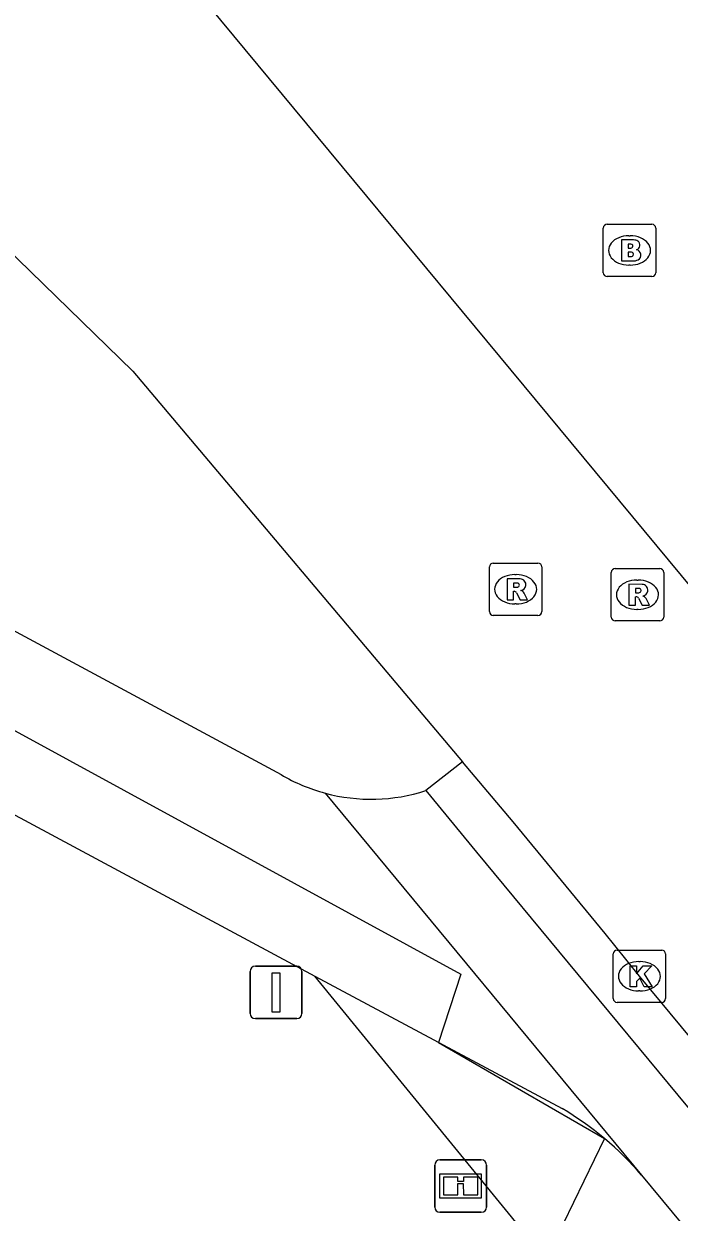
# Model space of a CAD drawing. Extents: x 159489 to 160304, y 383826 to 384530.
# Drawn here: x 159805.4 to 159817.9, y 384423.62 to 384446.3 of the extents above; entities that cross this region are included whole.
import ezdxf

# ---------------------------------------------------------------- set-up
doc = ezdxf.new("R2010")
doc.units = 0
for name, color, linetype in [('IMGEO_Berm_open', 7, 'Continuous'), ('IMGEO_Brandkraan', 7, 'Continuous'), ('IMGEO_Fietspad_gesloten', 7, 'Continuous'), ('IMGEO_Informatiebord', 7, 'Continuous'), ('IMGEO_Kolk', 7, 'Continuous'), ('IMGEO_Pand_vergunning_verleend', 7, 'Continuous'), ('IMGEO_Rijbaan_lokaal_gesloten', 7, 'Continuous'), ('IMGEO_Rioolput', 7, 'Continuous'), ('IMGEO_Verkeersbordpaal', 7, 'Continuous'), ('IMGEO_Voetpad_open', 7, 'Continuous')]:
    doc.layers.add(name, color=color, linetype=linetype)

msp = doc.modelspace()

# ---------------------------------------------------------------- linework, layer by layer
at = {"layer": 'IMGEO_Berm_open'}
msp.add_lwpolyline([(159813.765, 384432.213), (159813.069, 384431.664)], dxfattribs=at)
at = {"layer": 'IMGEO_Brandkraan'}
for p, q in [((159816.529, 384442.472), (159817.381, 384442.472)), ((159816.454, 384441.546), (159816.454, 384442.398)), ((159816.942, 384442.252), (159816.967, 384442.252)), ((159817.455, 384442.398), (159817.455, 384441.546)), ((159816.965, 384441.692), (159816.94, 384441.692)), ((159817.381, 384441.472), (159816.529, 384441.472))]:
    msp.add_line(p, q, dxfattribs=at)
for points in [[(159816.529, 384442.472), (159817.381, 384442.472)], [(159816.454, 384441.546), (159816.454, 384442.398)], [(159817.455, 384442.398), (159817.455, 384441.546)], [(159816.802, 384442.172), (159816.802, 384441.772), (159817.015, 384441.772)], [(159817.033, 384442.172), (159816.802, 384442.172)], [(159816.981, 384442.091), (159816.927, 384442.091), (159816.927, 384442.015)], [(159816.927, 384442.015), (159816.98, 384442.015)], [(159816.989, 384441.939), (159816.927, 384441.939), (159816.927, 384441.858)], [(159816.927, 384441.858), (159816.989, 384441.858)], [(159817.381, 384441.472), (159816.529, 384441.472)]]:
    msp.add_lwpolyline(points, dxfattribs=at)
for centre, radius, start, end in [((159816.531, 384442.396), 0.0765, 91.552, 178.448), ((159816.531, 384442.396), 0.0765, 91.552, 178.448), ((159817.379, 384442.396), 0.0765, 1.552, 88.448), ((159817.379, 384442.396), 0.0765, 1.552, 88.448), ((159816.982, 384442.053), 0.0379, 267.8285, 90.9355), ((159817.037, 384442.027), 0.145, 59.4692, 91.5367), ((159817.062, 384442.074), 0.0922, 285.5137, 58.1501), ((159816.99, 384441.898), 0.0404, 269.8759, 90.5077), ((159817.021, 384442.023), 0.251, 268.6676, 293.5347), ((159817.067, 384441.882), 0.105, 301.3115, 78.989), ((159816.531, 384441.548), 0.0765, 181.552, 268.448), ((159816.531, 384441.548), 0.0765, 181.552, 268.448), ((159817.379, 384441.548), 0.0765, 271.552, 358.448), ((159817.379, 384441.548), 0.0765, 271.552, 358.448)]:
    msp.add_arc(centre, radius, start, end, dxfattribs=at)
for centre, major_axis, ratio, start_param, end_param in [((159816.941, 384441.972), (-0.387, 0.002), 0.722429, 4.712389, 7.853982), ((159816.966, 384441.972), (-0.39, 0.002), 0.717154, 1.570796, 4.712389)]:
    msp.add_ellipse(centre, major_axis=major_axis, ratio=ratio, start_param=start_param, end_param=end_param, dxfattribs=at)
at = {"layer": 'IMGEO_Fietspad_gesloten'}
for points in [[(159798.607, 384438.27), (159810.305, 384431.967)], [(159795.505, 384436.42), (159810.953, 384428.119)], [(159811.146, 384431.614), (159817.185, 384424.324)], [(159813.069, 384431.664), (159814.032, 384430.49), (159815.787, 384428.377), (159855.396, 384380.566)], [(159810.953, 384428.119), (159815.67, 384425.594)], [(159817.185, 384424.324), (159854.236, 384379.608)]]:
    msp.add_lwpolyline(points, dxfattribs=at)
for centre, radius, start, end in [((159812.013, 384434.858), 3.357, 239.4235, 255.0371), ((159812.024, 384434.866), 3.368, 254.8971, 288.0817), ((159812.522, 384420.3), 6.159, 40.7925, 59.2624)]:
    msp.add_arc(centre, radius, start, end, dxfattribs=at)
at = {"layer": 'IMGEO_Informatiebord'}
for p, q in [((159813.337, 384424.615), (159814.127, 384424.615)), ((159814.127, 384424.615), (159813.337, 384424.615)), ((159813.237, 384423.715), (159813.237, 384424.515)), ((159813.237, 384424.515), (159813.237, 384423.715)), ((159814.227, 384424.515), (159814.227, 384423.715)), ((159814.227, 384423.715), (159814.227, 384424.515)), ((159814.127, 384423.615), (159813.337, 384423.615)), ((159813.337, 384423.615), (159814.127, 384423.615))]:
    msp.add_line(p, q, dxfattribs=at)
for points in [[(159813.338, 384424.347), (159814.126, 384424.347), (159814.126, 384423.883), (159813.338, 384423.883), (159813.338, 384424.347)], [(159813.403, 384424.282), (159813.403, 384423.948), (159813.678, 384423.948), (159813.679, 384424.161), (159813.783, 384424.162), (159813.784, 384423.948), (159814.061, 384423.948), (159814.061, 384424.282), (159813.785, 384424.282), (159813.785, 384424.202), (159813.679, 384424.202), (159813.679, 384424.282), (159813.403, 384424.282)]]:
    msp.add_lwpolyline(points, dxfattribs=at)
for centre, start, end in [((159813.337, 384424.515), 90, 180), ((159813.337, 384424.515), 90, 180), ((159814.127, 384424.515), 0, 90), ((159814.127, 384424.515), 360, 90), ((159813.337, 384423.715), 180, 270), ((159813.337, 384423.715), 180, 270), ((159814.127, 384423.715), 270, 0), ((159814.127, 384423.715), 270, 0)]:
    msp.add_arc(centre, 0.1, start, end, dxfattribs=at)
at = {"layer": 'IMGEO_Kolk'}
for p, q in [((159816.718, 384428.619), (159817.57, 384428.619)), ((159816.643, 384427.693), (159816.643, 384428.545)), ((159817.131, 384428.399), (159817.156, 384428.399)), ((159817.644, 384428.545), (159817.644, 384427.693)), ((159817.154, 384427.839), (159817.129, 384427.839)), ((159817.57, 384427.619), (159816.718, 384427.619))]:
    msp.add_line(p, q, dxfattribs=at)
for points in [[(159816.718, 384428.619), (159817.57, 384428.619)], [(159816.643, 384427.693), (159816.643, 384428.545)], [(159817.644, 384428.545), (159817.644, 384427.693)], [(159816.964, 384428.319), (159817.087, 384428.319), (159817.087, 384428.168), (159817.217, 384428.319), (159817.381, 384428.319), (159817.235, 384428.168), (159817.388, 384427.919), (159817.236, 384427.919), (159817.151, 384428.083), (159817.087, 384428.016), (159817.087, 384427.919), (159816.964, 384427.919), (159816.964, 384428.319)], [(159817.57, 384427.619), (159816.718, 384427.619)]]:
    msp.add_lwpolyline(points, dxfattribs=at)
for centre, start, end in [((159816.72, 384428.543), 91.552, 178.448), ((159816.72, 384428.543), 91.552, 178.448), ((159817.568, 384428.543), 1.552, 88.448), ((159817.568, 384428.543), 1.552, 88.448), ((159816.72, 384427.695), 181.552, 268.448), ((159816.72, 384427.695), 181.552, 268.448), ((159817.568, 384427.695), 271.552, 358.448), ((159817.568, 384427.695), 271.552, 358.448)]:
    msp.add_arc(centre, 0.0765, start, end, dxfattribs=at)
for centre, major_axis, ratio, start_param, end_param in [((159817.13, 384428.119), (-0.387, 0.002), 0.722429, 4.712389, 7.853982), ((159817.155, 384428.119), (-0.39, 0.002), 0.717154, 1.570796, 4.712389)]:
    msp.add_ellipse(centre, major_axis=major_axis, ratio=ratio, start_param=start_param, end_param=end_param, dxfattribs=at)
at = {"layer": 'IMGEO_Pand_vergunning_verleend'}
msp.add_lwpolyline([(159769.186, 384425.373), (159780.608, 384446.249), (159813.736, 384428.159), (159813.312, 384426.857), (159816.479, 384425.02), (159815.686, 384423.396), (159819.404, 384421.377), (159818.625, 384419.942), (159822.216, 384417.992), (159821.409, 384416.506), (159825.032, 384414.538), (159824.243, 384413.087), (159827.867, 384411.119), (159820.482, 384397.518), (159769.186, 384425.373)], dxfattribs=at)
at = {"layer": 'IMGEO_Rijbaan_lokaal_gesloten'}
for points in [[(159818.162, 384435.508), (159808.473, 384447.192)], [(159804.785, 384442.282), (159807.476, 384439.668), (159813.765, 384432.213)], [(159854.343, 384383.237), (159817.144, 384428.119), (159816.677, 384428.705), (159816.487, 384428.936), (159814.736, 384431.064), (159813.765, 384432.213)]]:
    msp.add_lwpolyline(points, dxfattribs=at)
at = {"layer": 'IMGEO_Rioolput'}
for p, q in [((159814.281, 384435.079), (159814.281, 384435.931)), ((159814.356, 384436.005), (159815.208, 384436.005)), ((159815.282, 384435.931), (159815.282, 384435.079)), ((159816.681, 384435.901), (159817.533, 384435.901)), ((159814.769, 384435.785), (159814.794, 384435.785)), ((159816.606, 384434.975), (159816.606, 384435.827)), ((159817.094, 384435.681), (159817.119, 384435.681)), ((159817.607, 384435.827), (159817.607, 384434.975)), ((159814.792, 384435.225), (159814.767, 384435.225)), ((159815.208, 384435.005), (159814.356, 384435.005)), ((159817.117, 384435.121), (159817.092, 384435.121)), ((159817.533, 384434.901), (159816.681, 384434.901))]:
    msp.add_line(p, q, dxfattribs=at)
for points in [[(159814.281, 384435.079), (159814.281, 384435.931)], [(159814.356, 384436.005), (159815.208, 384436.005)], [(159815.282, 384435.931), (159815.282, 384435.079)], [(159816.681, 384435.901), (159817.533, 384435.901)], [(159814.87, 384435.703), (159814.618, 384435.705), (159814.618, 384435.305)], [(159816.606, 384434.975), (159816.606, 384435.827)], [(159817.607, 384435.827), (159817.607, 384434.975)], [(159814.618, 384435.305), (159814.742, 384435.305), (159814.742, 384435.467), (159814.753, 384435.467)], [(159814.796, 384435.624), (159814.742, 384435.624), (159814.742, 384435.543)], [(159814.742, 384435.543), (159814.794, 384435.543)], [(159814.8, 384435.438), (159814.871, 384435.305), (159815.011, 384435.305), (159814.946, 384435.431)], [(159817.195, 384435.599), (159816.943, 384435.601), (159816.943, 384435.201)], [(159817.121, 384435.52), (159817.067, 384435.52), (159817.067, 384435.439)], [(159817.067, 384435.439), (159817.119, 384435.439)], [(159816.943, 384435.201), (159817.067, 384435.201), (159817.067, 384435.363), (159817.078, 384435.363)], [(159817.125, 384435.334), (159817.196, 384435.201), (159817.336, 384435.201), (159817.271, 384435.327)], [(159815.208, 384435.005), (159814.356, 384435.005)], [(159817.533, 384434.901), (159816.681, 384434.901)]]:
    msp.add_lwpolyline(points, dxfattribs=at)
for centre, radius, start, end in [((159814.358, 384435.929), 0.0765, 91.552, 178.448), ((159814.358, 384435.929), 0.0765, 91.552, 178.448), ((159815.206, 384435.929), 0.0765, 1.552, 88.448), ((159815.206, 384435.929), 0.0765, 1.552, 88.448), ((159816.683, 384435.825), 0.0765, 91.552, 178.448), ((159816.683, 384435.825), 0.0765, 91.552, 178.448), ((159817.531, 384435.825), 0.0765, 1.552, 88.448), ((159817.531, 384435.825), 0.0765, 1.552, 88.448), ((159814.869, 384435.593), 0.109, 350.3612, 89.416), ((159814.752, 384435.414), 0.0533, 26.0293, 88.6989), ((159814.778, 384435.732), 0.19, 274.7715, 282.9687), ((159814.802, 384435.528), 0.0964, 77.0061, 93.1865), ((159814.816, 384435.585), 0.0378, 276.6634, 79.6772), ((159814.867, 384435.593), 0.112, 277.5842, 350.9817), ((159814.851, 384435.378), 0.108, 29.5134, 73.7905), ((159817.103, 384435.628), 0.19, 274.7715, 282.9687), ((159817.127, 384435.424), 0.0964, 77.0061, 93.1865), ((159817.141, 384435.481), 0.0378, 276.6634, 79.6772), ((159817.194, 384435.489), 0.109, 350.3612, 89.416), ((159817.192, 384435.489), 0.112, 277.5842, 350.9817), ((159817.077, 384435.31), 0.0533, 26.0293, 88.6989), ((159817.176, 384435.274), 0.108, 29.5134, 73.7905), ((159814.358, 384435.081), 0.0765, 181.552, 268.448), ((159814.358, 384435.081), 0.0765, 181.552, 268.448), ((159815.206, 384435.081), 0.0765, 271.552, 358.448), ((159815.206, 384435.081), 0.0765, 271.552, 358.448), ((159816.683, 384434.977), 0.0765, 181.552, 268.448), ((159816.683, 384434.977), 0.0765, 181.552, 268.448), ((159817.531, 384434.977), 0.0765, 271.552, 358.448), ((159817.531, 384434.977), 0.0765, 271.552, 358.448)]:
    msp.add_arc(centre, radius, start, end, dxfattribs=at)
for centre, major_axis, ratio, start_param, end_param in [((159814.768, 384435.505), (-0.387, 0.002), 0.722429, 4.712389, 7.853982), ((159814.793, 384435.505), (-0.39, 0.002), 0.717154, 1.570796, 4.712389), ((159817.093, 384435.401), (-0.387, 0.002), 0.722429, 4.712389, 7.853982), ((159817.118, 384435.401), (-0.39, 0.002), 0.717154, 1.570796, 4.712389)]:
    msp.add_ellipse(centre, major_axis=major_axis, ratio=ratio, start_param=start_param, end_param=end_param, dxfattribs=at)
at = {"layer": 'IMGEO_Verkeersbordpaal'}
for p, q in [((159809.715, 384427.411), (159809.715, 384428.211)), ((159809.715, 384428.211), (159809.715, 384427.411)), ((159809.815, 384428.311), (159810.605, 384428.311)), ((159810.605, 384428.311), (159809.815, 384428.311)), ((159810.705, 384428.211), (159810.705, 384427.411)), ((159810.705, 384427.411), (159810.705, 384428.211)), ((159810.605, 384427.311), (159809.815, 384427.311)), ((159809.815, 384427.311), (159810.605, 384427.311))]:
    msp.add_line(p, q, dxfattribs=at)
msp.add_lwpolyline([(159810.135, 384428.186), (159810.285, 384428.186), (159810.285, 384427.436), (159810.135, 384427.436), (159810.135, 384428.186)], dxfattribs=at)
for centre, start, end in [((159809.815, 384428.211), 90, 180), ((159809.815, 384428.211), 90, 180), ((159810.605, 384428.211), 0, 90), ((159810.605, 384428.211), 360, 90), ((159809.815, 384427.411), 180, 270), ((159809.815, 384427.411), 180, 270), ((159810.605, 384427.411), 270, 0), ((159810.605, 384427.411), 270, 0)]:
    msp.add_arc(centre, 0.1, start, end, dxfattribs=at)
at = {"layer": 'IMGEO_Voetpad_open'}
msp.add_lwpolyline([(159807.437, 384401.349), (159812.059, 384420.292), (159815.382, 384422.697), (159810.953, 384428.119)], dxfattribs=at)

doc.saveas('drawing.dxf')
